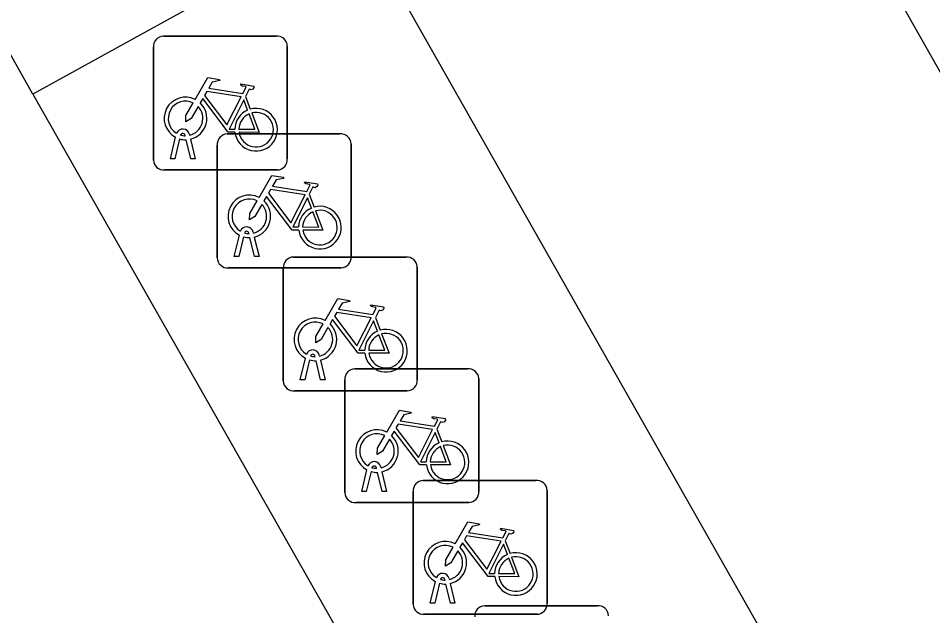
# Model space of a CAD drawing. Extents: x 161087 to 161922, y 382574 to 383873.
# Drawn here: x 161545.68 to 161552.5, y 383333.19 to 383337.64 of the extents above; entities that cross this region are included whole.
import ezdxf

# ---------------------------------------------------------------- set-up
doc = ezdxf.new("R2010")
doc.units = 0
for name, color, linetype in [('IMGEO_Berm_open', 7, 'Continuous'), ('IMGEO_Fietsenrek', 7, 'Continuous'), ('IMGEO_Fietspad_gesloten', 7, 'Continuous'), ('IMGEO_OVBaan_gesloten', 7, 'Continuous')]:
    doc.layers.add(name, color=color, linetype=linetype)

msp = doc.modelspace()

# ---------------------------------------------------------------- linework, layer by layer
at = {"layer": 'IMGEO_Berm_open'}
msp.add_lwpolyline([(161548.195, 383338.408), (161545.784, 383337.077)], dxfattribs=at)
at = {"layer": 'IMGEO_Fietsenrek'}
for p, q in [((161546.7589, 383337.5105), (161547.5998, 383337.5105)), ((161547.5998, 383337.5105), (161546.7589, 383337.5105)), ((161546.6845, 383336.5859), (161546.6845, 383337.4268)), ((161546.6845, 383337.4268), (161546.6845, 383336.5859)), ((161547.6835, 383337.4361), (161547.6835, 383336.5952)), ((161547.6835, 383336.5952), (161547.6835, 383337.4361)), ((161547.3712, 383337.0602), (161547.4075, 383336.965)), ((161546.8115, 383336.5953), (161546.8498, 383336.7553)), ((161546.8802, 383336.7431), (161546.8449, 383336.5953)), ((161546.9219, 383336.7669), (161546.9209, 383336.7712)), ((161546.963, 383336.5953), (161546.9291, 383336.737)), ((161546.9526, 383336.7784), (161546.9544, 383336.7705)), ((161546.9614, 383336.7413), (161546.9964, 383336.5953)), ((161547.2349, 383336.7805), (161548.0758, 383336.7805)), ((161548.0758, 383336.7805), (161547.2349, 383336.7805)), ((161547.1605, 383335.8559), (161547.1605, 383336.6968)), ((161547.1605, 383336.6968), (161547.1605, 383335.8559)), ((161548.1595, 383336.7061), (161548.1595, 383335.8652)), ((161548.1595, 383335.8652), (161548.1595, 383336.7061)), ((161546.8449, 383336.5953), (161546.8115, 383336.5953)), ((161546.9964, 383336.5953), (161546.963, 383336.5953)), ((161547.6091, 383336.5115), (161546.7682, 383336.5115)), ((161546.7682, 383336.5115), (161547.6091, 383336.5115)), ((161547.8472, 383336.3302), (161547.8835, 383336.235)), ((161547.2875, 383335.8653), (161547.3258, 383336.0253)), ((161547.3562, 383336.0131), (161547.3209, 383335.8653)), ((161547.3979, 383336.0369), (161547.3969, 383336.0412)), ((161547.439, 383335.8653), (161547.4051, 383336.007)), ((161547.4286, 383336.0484), (161547.4304, 383336.0405)), ((161547.4374, 383336.0113), (161547.4724, 383335.8653)), ((161547.3209, 383335.8653), (161547.2875, 383335.8653)), ((161547.4724, 383335.8653), (161547.439, 383335.8653)), ((161547.7279, 383335.8625), (161548.5688, 383335.8625)), ((161548.5688, 383335.8625), (161547.7279, 383335.8625)), ((161548.0851, 383335.7815), (161547.2442, 383335.7815)), ((161547.2442, 383335.7815), (161548.0851, 383335.7815)), ((161548.6525, 383335.7881), (161548.6525, 383334.9472)), ((161548.6525, 383334.9472), (161548.6525, 383335.7881)), ((161547.6535, 383334.9379), (161547.6535, 383335.7788)), ((161547.6535, 383335.7788), (161547.6535, 383334.9379)), ((161548.3402, 383335.4122), (161548.3765, 383335.317)), ((161547.7805, 383334.9473), (161547.8188, 383335.1073)), ((161547.8909, 383335.1189), (161547.8899, 383335.1232)), ((161547.9216, 383335.1304), (161547.9234, 383335.1225)), ((161547.8492, 383335.0951), (161547.8139, 383334.9473)), ((161547.932, 383334.9473), (161547.8981, 383335.089)), ((161547.9304, 383335.0933), (161547.9654, 383334.9473)), ((161548.1869, 383335.0295), (161549.0278, 383335.0295)), ((161549.0278, 383335.0295), (161548.1869, 383335.0295)), ((161547.8139, 383334.9473), (161547.7805, 383334.9473)), ((161547.9654, 383334.9473), (161547.932, 383334.9473)), ((161548.1125, 383334.1049), (161548.1125, 383334.9458)), ((161548.1125, 383334.9458), (161548.1125, 383334.1049)), ((161549.1115, 383334.9551), (161549.1115, 383334.1142)), ((161549.1115, 383334.1142), (161549.1115, 383334.9551)), ((161548.5781, 383334.8635), (161547.7372, 383334.8635)), ((161547.7372, 383334.8635), (161548.5781, 383334.8635)), ((161548.7992, 383334.5792), (161548.8355, 383334.484)), ((161548.3499, 383334.2859), (161548.3489, 383334.2902)), ((161548.3806, 383334.2974), (161548.3824, 383334.2895)), ((161548.2395, 383334.1143), (161548.2778, 383334.2743)), ((161548.3082, 383334.2621), (161548.2729, 383334.1143)), ((161548.391, 383334.1143), (161548.3571, 383334.256)), ((161548.3894, 383334.2603), (161548.4244, 383334.1143)), ((161548.6969, 383334.1965), (161549.5378, 383334.1965)), ((161549.5378, 383334.1965), (161548.6969, 383334.1965)), ((161548.2729, 383334.1143), (161548.2395, 383334.1143)), ((161548.4244, 383334.1143), (161548.391, 383334.1143)), ((161548.6225, 383333.2719), (161548.6225, 383334.1128)), ((161548.6225, 383334.1128), (161548.6225, 383333.2719)), ((161549.6215, 383334.1221), (161549.6215, 383333.2812)), ((161549.6215, 383333.2812), (161549.6215, 383334.1221)), ((161549.0371, 383334.0305), (161548.1962, 383334.0305)), ((161548.1962, 383334.0305), (161549.0371, 383334.0305)), ((161549.3092, 383333.7462), (161549.3455, 383333.651)), ((161548.8906, 383333.4644), (161548.8924, 383333.4565)), ((161548.7495, 383333.2813), (161548.7878, 383333.4413)), ((161548.8182, 383333.4291), (161548.7829, 383333.2813)), ((161548.8599, 383333.4529), (161548.8589, 383333.4572)), ((161548.901, 383333.2813), (161548.8671, 383333.423)), ((161548.8994, 383333.4273), (161548.9344, 383333.2813)), ((161548.7829, 383333.2813), (161548.7495, 383333.2813)), ((161548.9344, 383333.2813), (161548.901, 383333.2813)), ((161549.1559, 383333.2615), (161549.9968, 383333.2615)), ((161549.9968, 383333.2615), (161549.1559, 383333.2615)), ((161549.5471, 383333.1975), (161548.7062, 383333.1975)), ((161548.7062, 383333.1975), (161549.5471, 383333.1975))]:
    msp.add_line(p, q, dxfattribs=at)
for points in [[(161546.9971, 383337.0372), (161547.0918, 383337.2007), (161547.178, 383337.1869), (161547.1797, 383337.1782), (161547.1236, 383337.1673), (161547.0974, 383337.122), (161547.3526, 383337.0812)], [(161547.3526, 383337.0812), (161547.3776, 383337.13), (161547.3725, 383337.134), (161547.3493, 383337.1377), (161547.3366, 383337.1452), (161547.3356, 383337.1483), (161547.3378, 383337.1529), (161547.4326, 383337.1378), (161547.4349, 383337.1275), (161547.4255, 383337.1151), (161547.4131, 383337.1087), (161547.3986, 383337.1149), (161547.3712, 383337.0602)], [(161547.3397, 383337.056), (161547.0829, 383337.097), (161547.0662, 383337.0682), (161547.2332, 383336.8479), (161547.3397, 383337.056)], [(161547.0178, 383336.9847), (161546.9662, 383336.8955), (161546.9263, 383336.8695), (161546.9275, 383336.917), (161546.982, 383337.0112)], [(161547.2928, 383336.7925), (161547.2431, 383336.7926), (161547.0524, 383337.0443), (161547.0334, 383337.0115)], [(161547.3877, 383336.958), (161547.3584, 383337.0348), (161547.249, 383336.8167), (161547.2917, 383336.8166)], [(161547.3217, 383336.8165), (161547.4416, 383336.8163), (161547.3984, 383336.9299)], [(161547.4182, 383336.9368), (161547.4732, 383336.7922), (161547.3231, 383336.7925)], [(161547.4731, 383336.3072), (161547.5678, 383336.4707), (161547.654, 383336.4569), (161547.6557, 383336.4482), (161547.5996, 383336.4373), (161547.5734, 383336.392), (161547.8286, 383336.3512)], [(161547.8286, 383336.3512), (161547.8536, 383336.4), (161547.8485, 383336.404), (161547.8253, 383336.4077), (161547.8126, 383336.4152), (161547.8116, 383336.4183), (161547.8138, 383336.4229), (161547.9086, 383336.4078), (161547.9109, 383336.3975), (161547.9015, 383336.3851), (161547.8891, 383336.3787), (161547.8746, 383336.3849), (161547.8472, 383336.3302)], [(161547.8157, 383336.326), (161547.5589, 383336.367), (161547.5422, 383336.3382), (161547.7092, 383336.1179), (161547.8157, 383336.326)], [(161547.4938, 383336.2547), (161547.4422, 383336.1655), (161547.4023, 383336.1395), (161547.4035, 383336.187), (161547.458, 383336.2812)], [(161547.7688, 383336.0625), (161547.7191, 383336.0626), (161547.5284, 383336.3143), (161547.5094, 383336.2815)], [(161547.8637, 383336.228), (161547.8344, 383336.3048), (161547.725, 383336.0867), (161547.7677, 383336.0866)], [(161547.7977, 383336.0865), (161547.9176, 383336.0863), (161547.8744, 383336.1999)], [(161547.8942, 383336.2068), (161547.9492, 383336.0622), (161547.7991, 383336.0625)], [(161547.9661, 383335.3892), (161548.0608, 383335.5527), (161548.147, 383335.5389), (161548.1487, 383335.5302), (161548.0926, 383335.5193), (161548.0664, 383335.474), (161548.3216, 383335.4332)], [(161548.3087, 383335.408), (161548.0519, 383335.449), (161548.0352, 383335.4202), (161548.2022, 383335.1999), (161548.3087, 383335.408)], [(161548.3216, 383335.4332), (161548.3466, 383335.482), (161548.3415, 383335.486), (161548.3183, 383335.4897), (161548.3056, 383335.4972), (161548.3046, 383335.5003), (161548.3068, 383335.5049), (161548.4016, 383335.4898), (161548.4039, 383335.4795), (161548.3945, 383335.4671), (161548.3821, 383335.4607), (161548.3676, 383335.4669), (161548.3402, 383335.4122)], [(161548.2618, 383335.1445), (161548.2121, 383335.1446), (161548.0214, 383335.3963), (161548.0024, 383335.3635)], [(161548.3567, 383335.31), (161548.3274, 383335.3868), (161548.218, 383335.1687), (161548.2607, 383335.1686)], [(161547.9868, 383335.3367), (161547.9352, 383335.2475), (161547.8953, 383335.2215), (161547.8965, 383335.269), (161547.951, 383335.3632)], [(161548.2907, 383335.1685), (161548.4106, 383335.1683), (161548.3674, 383335.2819)], [(161548.3872, 383335.2888), (161548.4422, 383335.1442), (161548.2921, 383335.1445)], [(161548.4251, 383334.5562), (161548.5198, 383334.7197), (161548.606, 383334.7059), (161548.6077, 383334.6972), (161548.5516, 383334.6863), (161548.5254, 383334.641), (161548.7806, 383334.6002)], [(161548.7806, 383334.6002), (161548.8056, 383334.649), (161548.8005, 383334.653), (161548.7773, 383334.6567), (161548.7646, 383334.6642), (161548.7636, 383334.6673), (161548.7658, 383334.6719), (161548.8606, 383334.6568), (161548.8629, 383334.6465), (161548.8535, 383334.6341), (161548.8411, 383334.6277), (161548.8266, 383334.6339), (161548.7992, 383334.5792)], [(161548.7208, 383334.3115), (161548.6711, 383334.3116), (161548.4804, 383334.5633), (161548.4614, 383334.5305)], [(161548.7677, 383334.575), (161548.5109, 383334.616), (161548.4942, 383334.5872), (161548.6612, 383334.3669), (161548.7677, 383334.575)], [(161548.8157, 383334.477), (161548.7864, 383334.5538), (161548.677, 383334.3357), (161548.7197, 383334.3356)], [(161548.4458, 383334.5037), (161548.3942, 383334.4145), (161548.3543, 383334.3885), (161548.3555, 383334.436), (161548.41, 383334.5302)], [(161548.7497, 383334.3355), (161548.8696, 383334.3353), (161548.8264, 383334.4489)], [(161548.8462, 383334.4558), (161548.9012, 383334.3112), (161548.7511, 383334.3115)], [(161548.9351, 383333.7232), (161549.0298, 383333.8867), (161549.116, 383333.8729), (161549.1177, 383333.8642), (161549.0616, 383333.8533), (161549.0354, 383333.808), (161549.2906, 383333.7672)], [(161549.2906, 383333.7672), (161549.3156, 383333.816), (161549.3105, 383333.82), (161549.2873, 383333.8237), (161549.2746, 383333.8312), (161549.2736, 383333.8343), (161549.2758, 383333.8389), (161549.3706, 383333.8238), (161549.3729, 383333.8135), (161549.3635, 383333.8011), (161549.3511, 383333.7947), (161549.3366, 383333.8009), (161549.3092, 383333.7462)], [(161549.2777, 383333.742), (161549.0209, 383333.783), (161549.0042, 383333.7542), (161549.1712, 383333.5339), (161549.2777, 383333.742)], [(161548.9558, 383333.6707), (161548.9042, 383333.5815), (161548.8643, 383333.5555), (161548.8655, 383333.603), (161548.92, 383333.6972)], [(161549.2308, 383333.4785), (161549.1811, 383333.4786), (161548.9904, 383333.7303), (161548.9714, 383333.6975)], [(161549.3257, 383333.644), (161549.2964, 383333.7208), (161549.187, 383333.5027), (161549.2297, 383333.5026)], [(161549.2597, 383333.5025), (161549.3796, 383333.5023), (161549.3364, 383333.6159)], [(161549.3562, 383333.6228), (161549.4112, 383333.4782), (161549.2611, 383333.4785)]]:
    msp.add_lwpolyline(points, dxfattribs=at)
for centre, radius, start, end in [((161546.7622, 383337.4326), 0.0779, 92.4484, 184.28452), ((161546.7622, 383337.4326), 0.0779, 92.4484, 184.28452), ((161547.6056, 383337.4328), 0.0779, 2.4484, 94.28452), ((161547.6056, 383337.4328), 0.0779, 2.4484, 94.28452), ((161546.9241, 383336.8959), 0.159, 62.67661, 242.13685), ((161546.9241, 383336.8959), 0.129, 63.31916, 238.90302), ((161546.9241, 383336.8959), 0.159, 283.5766, 46.60424), ((161546.9241, 383336.8959), 0.129, 283.60429, 43.43025), ((161547.4507, 383336.8119), 0.159, 113.3408, 178.32165), ((161547.4507, 383336.8119), 0.159, 187.0065, 105.77075), ((161547.4507, 383336.8119), 0.129, 188.67146, 104.58832), ((161547.4507, 383336.8119), 0.129, 113.92302, 177.95563), ((161546.9039, 383336.7673), 0.0499, 12.8025, 158.69338), ((161546.9241, 383336.8959), 0.159, 253.99666, 271.78671), ((161546.9039, 383336.7673), 0.0174, 12.8025, 163.45023), ((161546.9241, 383336.8959), 0.129, 253.41502, 269.02044), ((161547.2382, 383336.7026), 0.0779, 92.4484, 184.28452), ((161547.2382, 383336.7026), 0.0779, 92.4484, 184.28452), ((161548.0816, 383336.7028), 0.0779, 2.4484, 94.28452), ((161548.0816, 383336.7028), 0.0779, 2.4484, 94.28452), ((161546.7624, 383336.5892), 0.0779, 182.4484, 274.28452), ((161546.7624, 383336.5892), 0.0779, 182.4484, 274.28452), ((161547.6058, 383336.5894), 0.0779, 272.4484, 4.28452), ((161547.6058, 383336.5894), 0.0779, 272.4484, 4.28452), ((161547.4001, 383336.1659), 0.159, 62.67661, 242.13685), ((161547.4001, 383336.1659), 0.129, 63.31916, 238.90302), ((161547.4001, 383336.1659), 0.159, 283.5766, 46.60424), ((161547.4001, 383336.1659), 0.129, 283.60429, 43.43025), ((161547.9267, 383336.0819), 0.159, 113.3408, 178.32165), ((161547.9267, 383336.0819), 0.159, 187.0065, 105.77075), ((161547.9267, 383336.0819), 0.129, 113.92302, 177.95563), ((161547.9267, 383336.0819), 0.129, 188.67146, 104.58832), ((161547.3799, 383336.0373), 0.0499, 12.8025, 158.69338), ((161547.3799, 383336.0373), 0.0174, 12.8025, 163.45023), ((161547.4001, 383336.1659), 0.159, 253.99666, 271.78671), ((161547.4001, 383336.1659), 0.129, 253.41502, 269.02044), ((161547.2384, 383335.8592), 0.0779, 182.4484, 274.28452), ((161547.2384, 383335.8592), 0.0779, 182.4484, 274.28452), ((161547.7312, 383335.7846), 0.0779, 92.4484, 184.28452), ((161547.7312, 383335.7846), 0.0779, 92.4484, 184.28452), ((161548.0818, 383335.8594), 0.0779, 272.4484, 4.28452), ((161548.0818, 383335.8594), 0.0779, 272.4484, 4.28452), ((161548.5746, 383335.7848), 0.0779, 2.4484, 94.28452), ((161548.5746, 383335.7848), 0.0779, 2.4484, 94.28452), ((161547.8931, 383335.2479), 0.159, 62.67661, 242.13685), ((161547.8931, 383335.2479), 0.129, 63.31916, 238.90302), ((161547.8931, 383335.2479), 0.129, 283.60429, 43.43025), ((161547.8931, 383335.2479), 0.159, 283.5766, 46.60424), ((161548.4197, 383335.1639), 0.159, 113.3408, 178.32165), ((161548.4197, 383335.1639), 0.159, 187.0065, 105.77075), ((161548.4197, 383335.1639), 0.129, 113.92302, 177.95563), ((161548.4197, 383335.1639), 0.129, 188.67146, 104.58832), ((161547.8729, 383335.1193), 0.0499, 12.8025, 158.69338), ((161547.8729, 383335.1193), 0.0174, 12.8025, 163.45023), ((161547.8931, 383335.2479), 0.129, 253.41502, 269.02044), ((161547.8931, 383335.2479), 0.159, 253.99666, 271.78671), ((161548.1902, 383334.9516), 0.0779, 92.4484, 184.28452), ((161548.1902, 383334.9516), 0.0779, 92.4484, 184.28452), ((161549.0336, 383334.9518), 0.0779, 2.4484, 94.28452), ((161549.0336, 383334.9518), 0.0779, 2.4484, 94.28452), ((161547.7314, 383334.9412), 0.0779, 182.4484, 274.28452), ((161547.7314, 383334.9412), 0.0779, 182.4484, 274.28452), ((161548.5748, 383334.9414), 0.0779, 272.4484, 4.28452), ((161548.5748, 383334.9414), 0.0779, 272.4484, 4.28452), ((161548.3521, 383334.4149), 0.159, 62.67661, 242.13685), ((161548.3521, 383334.4149), 0.129, 63.31916, 238.90302), ((161548.3521, 383334.4149), 0.129, 283.60429, 43.43025), ((161548.3521, 383334.4149), 0.159, 283.5766, 46.60424), ((161548.8787, 383334.3309), 0.159, 187.0065, 105.77075), ((161548.8787, 383334.3309), 0.159, 113.3408, 178.32165), ((161548.8787, 383334.3309), 0.129, 113.92302, 177.95563), ((161548.8787, 383334.3309), 0.129, 188.67146, 104.58832), ((161548.3319, 383334.2863), 0.0499, 12.8025, 158.69338), ((161548.3319, 383334.2863), 0.0174, 12.8025, 163.45023), ((161548.3521, 383334.4149), 0.129, 253.41502, 269.02044), ((161548.3521, 383334.4149), 0.159, 253.99666, 271.78671), ((161548.7002, 383334.1186), 0.0779, 92.4484, 184.28452), ((161548.7002, 383334.1186), 0.0779, 92.4484, 184.28452), ((161549.5436, 383334.1188), 0.0779, 2.4484, 94.28452), ((161549.5436, 383334.1188), 0.0779, 2.4484, 94.28452), ((161548.1904, 383334.1082), 0.0779, 182.4484, 274.28452), ((161548.1904, 383334.1082), 0.0779, 182.4484, 274.28452), ((161549.0338, 383334.1084), 0.0779, 272.4484, 4.28452), ((161549.0338, 383334.1084), 0.0779, 272.4484, 4.28452), ((161548.8621, 383333.5819), 0.159, 62.67661, 242.13685), ((161548.8621, 383333.5819), 0.129, 63.31916, 238.90302), ((161548.8621, 383333.5819), 0.129, 283.60429, 43.43025), ((161548.8621, 383333.5819), 0.159, 283.5766, 46.60424), ((161549.3887, 383333.4979), 0.159, 113.3408, 178.32165), ((161549.3887, 383333.4979), 0.159, 187.0065, 105.77075), ((161549.3887, 383333.4979), 0.129, 113.92302, 177.95563), ((161549.3887, 383333.4979), 0.129, 188.67146, 104.58832), ((161548.8419, 383333.4533), 0.0499, 12.8025, 158.69338), ((161548.8419, 383333.4533), 0.0174, 12.8025, 163.45023), ((161548.8621, 383333.5819), 0.159, 253.99666, 271.78671), ((161548.8621, 383333.5819), 0.129, 253.41502, 269.02044), ((161548.7004, 383333.2752), 0.0779, 182.4484, 274.28452), ((161548.7004, 383333.2752), 0.0779, 182.4484, 274.28452), ((161549.1592, 383333.1836), 0.0779, 92.4484, 184.28452), ((161549.1592, 383333.1836), 0.0779, 92.4484, 184.28452), ((161549.5438, 383333.2754), 0.0779, 272.4484, 4.28452), ((161549.5438, 383333.2754), 0.0779, 272.4484, 4.28452), ((161550.0026, 383333.1838), 0.0779, 2.4484, 94.28452), ((161550.0026, 383333.1838), 0.0779, 2.4484, 94.28452)]:
    msp.add_arc(centre, radius, start, end, dxfattribs=at)
at = {"layer": 'IMGEO_Fietspad_gesloten'}
for points in [[(161545.784, 383337.077), (161533.815, 383358.36)], [(161545.784, 383337.077), (161555.169, 383320.567)]]:
    msp.add_lwpolyline(points, dxfattribs=at)
at = {"layer": 'IMGEO_OVBaan_gesloten'}
for points in [[(161539.097, 383360.976), (161570.954, 383304.79)], [(161557.551, 383321.918), (161548.195, 383338.408)]]:
    msp.add_lwpolyline(points, dxfattribs=at)

doc.saveas('drawing.dxf')
